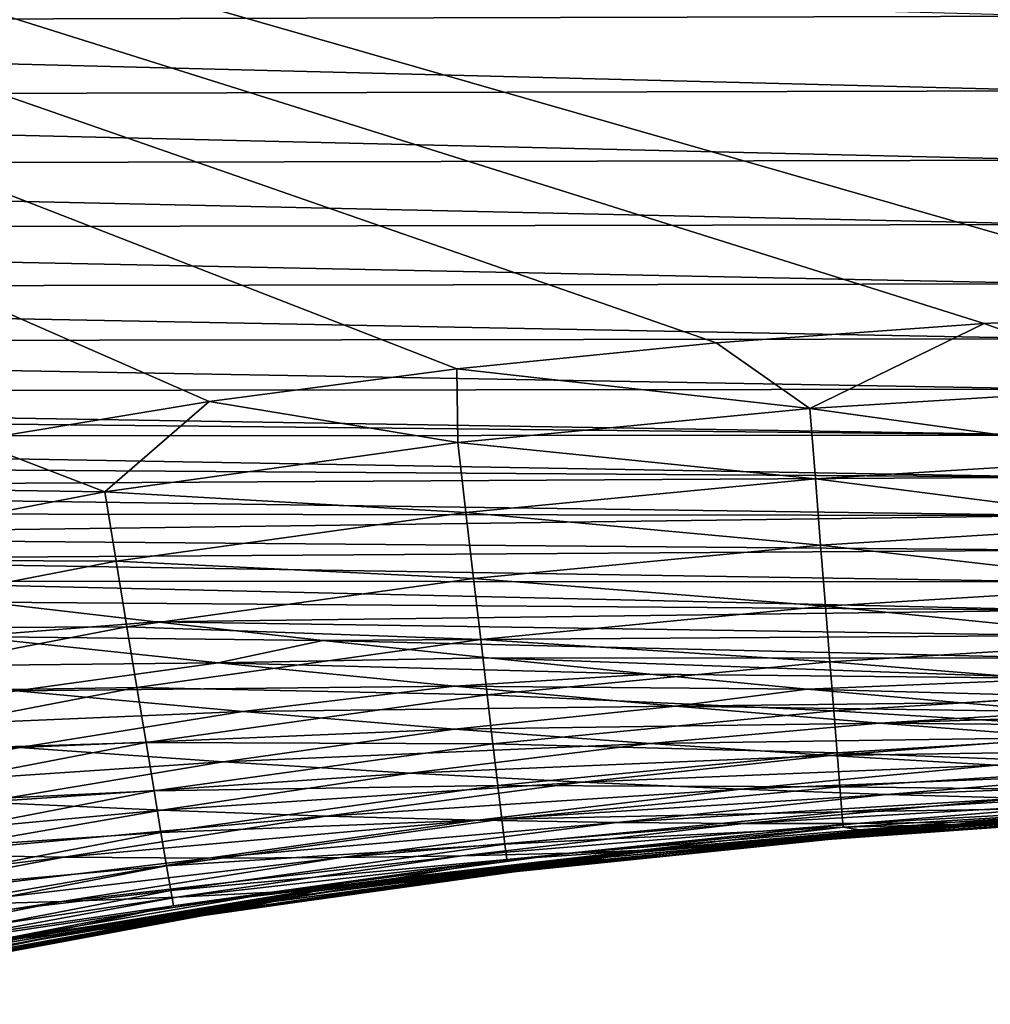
# Model space of a CAD drawing. Header units: metres. Extents: x -104 to 104, y -68 to 90.
# Tile 678 of 744: x 29.92 to 31.87, y 36.27 to 38.25. Entities that reach past the tile are written whole.
import ezdxf

# ---------------------------------------------------------------- set-up
doc = ezdxf.new("R2010")
doc.units = ezdxf.units.M
doc.layers.add('solid_FIT-BATH-153_SW0002', color=7, linetype='CONTINUOUS')

msp = doc.modelspace()

# ---------------------------------------------------------------- linework, layer by layer
at = {"layer": 'solid_FIT-BATH-153_SW0002'}
for points in [[(25.102907, 39.760273, 16.189856), (32.417774, 37.664249, 16.194971), (32.583248, 39.760757, 16.200817)], [(25.102907, 39.760273, 16.189856), (29.8272, 37.401554, 16.189713), (30.302645, 37.480152, 16.190716)], [(25.102907, 39.760273, 16.189856), (30.302645, 37.480152, 16.190716), (30.799433, 37.545444, 16.191738)], [(25.102907, 39.760273, 16.189856), (30.799433, 37.545444, 16.191738), (31.319601, 37.597607, 16.192787)], [(25.102907, 39.760273, 16.189856), (31.319601, 37.597607, 16.192787), (31.857697, 37.6366, 16.193859)], [(25.102907, 39.760273, 16.189856), (31.857697, 37.6366, 16.193859), (32.417774, 37.664249, 16.194971)], [(26.685522, 38.238613, -19.498098), (26.685522, 38.398342, -19.800793), (32.023693, 38.252937, -19.312311)], [(26.685522, 38.238613, -19.498098), (32.023693, 38.252937, -19.312311), (32.023693, 38.102978, -18.981579)], [(26.685522, 38.090164, -19.168825), (26.685522, 38.238613, -19.498098), (32.023693, 38.102978, -18.981579)], [(26.685522, 38.090164, -19.168825), (32.023693, 38.102978, -18.981579), (32.023693, 37.963802, -18.62361)], [(26.685522, 37.952465, -18.811647), (26.685522, 38.090164, -19.168825), (32.023693, 37.963802, -18.62361)], [(26.685522, 37.952465, -18.811647), (32.023693, 37.963802, -18.62361), (32.023693, 37.834904, -18.237144)], [(26.685522, 37.824986, -18.425236), (26.685522, 37.952465, -18.811647), (32.023693, 37.834904, -18.237144)], [(26.685522, 37.824986, -18.425236), (32.023693, 37.834904, -18.237144), (32.023693, 37.715797, -17.820894)], [(26.685522, 37.707218, -18.008219), (26.685522, 37.824986, -18.425236), (32.023693, 37.715797, -17.820894)], [(26.685522, 37.707218, -18.008219), (32.023693, 37.715797, -17.820894), (32.023693, 37.606033, -17.373497)], [(26.685522, 37.598713, -17.559139), (26.685522, 37.707218, -18.008219), (32.023693, 37.606033, -17.373497)], [(32.209576, 37.509315, 16.183748), (32.417774, 37.664249, 16.194971), (31.857697, 37.6366, 16.193859)], [(31.507908, 37.465916, 16.182346), (31.857697, 37.6366, 16.193859), (31.319601, 37.597607, 16.192787)], [(31.507908, 37.465916, 16.182346), (32.209576, 37.509315, 16.183748), (31.857697, 37.6366, 16.193859)], [(26.685522, 37.598713, -17.559139), (32.023693, 37.606033, -17.373497), (32.023693, 37.505165, -16.893579)], [(26.685522, 37.598713, -17.559139), (32.023693, 37.505165, -16.893579), (26.685919, 37.499222, -17.077595)], [(31.507908, 37.465916, 16.182346), (31.319601, 37.597607, 16.192787), (30.799433, 37.545444, 16.191738)], [(30.801594, 37.398071, 16.180916), (30.799433, 37.545444, 16.191738), (30.302645, 37.480152, 16.190716)], [(30.801594, 37.398071, 16.180916), (31.507908, 37.465916, 16.182346), (30.799433, 37.545444, 16.191738)], [(32.023693, 37.412746, -16.379768), (26.685919, 37.499222, -17.077595), (32.023693, 37.505165, -16.893579)], [(32.023693, 37.412746, -16.379768), (26.927549, 37.465183, -16.885277), (26.685919, 37.499222, -17.077595)], [(32.216465, 37.368073, 16.152195), (32.209576, 37.509315, 16.183748), (31.507908, 37.465916, 16.182346)], [(30.093391, 37.299335, 16.179441), (30.302645, 37.480152, 16.190716), (29.8272, 37.401554, 16.189713)], [(30.093391, 37.299335, 16.179441), (30.801594, 37.398071, 16.180916), (30.302645, 37.480152, 16.190716)], [(32.023693, 37.412746, -16.379768), (27.320002, 37.410187, -16.550983), (26.927549, 37.465183, -16.885277)], [(31.518913, 37.324932, 16.150793), (31.507908, 37.465916, 16.182346), (30.801594, 37.398071, 16.180916)], [(31.518913, 37.324932, 16.150793), (32.216465, 37.368073, 16.152195), (31.507908, 37.465916, 16.182346)], [(32.023693, 37.328331, -15.830696), (27.320002, 37.410187, -16.550983), (32.023693, 37.412746, -16.379768)], [(32.023693, 37.328331, -15.830696), (27.702845, 37.35696, -16.195852), (27.320002, 37.410187, -16.550983)], [(30.093391, 37.299335, 16.179441), (29.8272, 37.401554, 16.189713), (29.372301, 37.309658, 16.188725)], [(30.817886, 37.257614, 16.149361), (30.801594, 37.398071, 16.180916), (30.093391, 37.299335, 16.179441)], [(30.817886, 37.257614, 16.149361), (31.518913, 37.324932, 16.150793), (30.801594, 37.398071, 16.180916)], [(32.023693, 37.328331, -15.830696), (28.078186, 37.305584, -15.818457), (27.702845, 37.35696, -16.195852)], [(32.222988, 37.235157, 16.101448), (32.216465, 37.368073, 16.152195), (31.518913, 37.324932, 16.150793)], [(32.023693, 37.251476, -15.244988), (28.078186, 37.305584, -15.818457), (32.023693, 37.328331, -15.830696)], [(31.529312, 37.192261, 16.10004), (31.518913, 37.324932, 16.150793), (30.817886, 37.257614, 16.149361)], [(31.529312, 37.192261, 16.10004), (32.222988, 37.235157, 16.101448), (31.518913, 37.324932, 16.150793)], [(32.023693, 37.251476, -15.244988), (28.445932, 37.256245, -15.418365), (28.078186, 37.305584, -15.818457)], [(29.387058, 37.163338, 16.177904), (30.093391, 37.299335, 16.179441), (29.372301, 37.309658, 16.188725)], [(30.11627, 37.159786, 16.147882), (30.093391, 37.299335, 16.179441), (29.387058, 37.163338, 16.177904)], [(30.11627, 37.159786, 16.147882), (30.817886, 37.257614, 16.149361), (30.093391, 37.299335, 16.179441)], [(32.023693, 37.251476, -15.244988), (28.806047, 37.20892, -14.993556), (28.445932, 37.256245, -15.418365)], [(30.833261, 37.125439, 16.0986), (30.817886, 37.257614, 16.149361), (30.11627, 37.159786, 16.147882)], [(30.833261, 37.125439, 16.0986), (31.529312, 37.192261, 16.10004), (30.817886, 37.257614, 16.149361)], [(32.023693, 37.18174, -14.621273), (28.806047, 37.20892, -14.993556), (32.023693, 37.251476, -15.244988)], [(32.229069, 37.112114, 16.033064), (32.222988, 37.235157, 16.101448), (31.529312, 37.192261, 16.10004)], [(32.023693, 37.18174, -14.621273), (29.16073, 37.163406, -14.539763), (28.806047, 37.20892, -14.993556)], [(32.023693, 37.118668, -13.95818), (29.16073, 37.163406, -14.539763), (32.023693, 37.18174, -14.621273)], [(31.53898, 37.069447, 16.031649), (31.529312, 37.192261, 16.10004), (30.833261, 37.125439, 16.0986)], [(31.53898, 37.069447, 16.031649), (32.229069, 37.112114, 16.033064), (31.529312, 37.192261, 16.10004)], [(32.023693, 37.118668, -13.95818), (29.510887, 37.119671, -14.053617), (29.16073, 37.163406, -14.539763)], [(29.417908, 37.025246, 16.146341), (30.11627, 37.159786, 16.147882), (29.387058, 37.163338, 16.177904)], [(30.137842, 37.028473, 16.097115), (30.11627, 37.159786, 16.147882), (29.417908, 37.025246, 16.146341)], [(30.137842, 37.028473, 16.097115), (30.833261, 37.125439, 16.0986), (30.11627, 37.159786, 16.147882)], [(32.023693, 37.061821, -13.254336), (29.855719, 37.077946, -13.534333), (29.510887, 37.119671, -14.053617)], [(32.023693, 37.061821, -13.254336), (29.510887, 37.119671, -14.053617), (32.023693, 37.118668, -13.95818)], [(30.847536, 37.00309, 16.030199), (30.833261, 37.125439, 16.0986), (30.137842, 37.028473, 16.097115)], [(30.847536, 37.00309, 16.030199), (31.53898, 37.069447, 16.031649), (30.833261, 37.125439, 16.0986)], [(32.234631, 37.000504, 15.948603), (32.229069, 37.112114, 16.033064), (31.53898, 37.069447, 16.031649)], [(29.855719, 37.077946, -13.534333), (30.195494, 37.038372, -12.980608), (29.821182, 37.00898, -12.804822)], [(32.023693, 37.061821, -13.254336), (30.195494, 37.038372, -12.980608), (29.855719, 37.077946, -13.534333)], [(32.023693, 37.010788, -12.508365), (30.195494, 37.038372, -12.980608), (32.023693, 37.061821, -13.254336)], [(31.547796, 36.958046, 15.947177), (31.53898, 37.069447, 16.031649), (30.847536, 37.00309, 16.030199)], [(31.547796, 36.958046, 15.947177), (32.234631, 37.000504, 15.948603), (31.53898, 37.069447, 16.031649)], [(29.446983, 36.895306, 16.095562), (30.137842, 37.028473, 16.097115), (29.417908, 37.025246, 16.146341)], [(30.157856, 36.906925, 16.028698), (30.137842, 37.028473, 16.097115), (29.446983, 36.895306, 16.095562)], [(30.195494, 37.038372, -12.980608), (30.531027, 37.001015, -12.390066), (29.821182, 37.00898, -12.804822)], [(30.157856, 36.906925, 16.028698), (30.847536, 37.00309, 16.030199), (30.137842, 37.028473, 16.097115)], [(32.023693, 37.010788, -12.508365), (30.531027, 37.001015, -12.390066), (30.195494, 37.038372, -12.980608)], [(29.436197, 36.94685, -12.586058), (29.821182, 37.00898, -12.804822), (30.320707, 36.956059, -11.878373)], [(30.531027, 37.001015, -12.390066), (30.320707, 36.956059, -11.878373), (29.821182, 37.00898, -12.804822)], [(30.860531, 36.892113, 15.945713), (30.847536, 37.00309, 16.030199), (30.157856, 36.906925, 16.028698)], [(30.531027, 37.001015, -12.390066), (30.862055, 36.965942, -11.760345), (30.320707, 36.956059, -11.878373)], [(32.023693, 36.965206, -11.718874), (30.531027, 37.001015, -12.390066), (32.023693, 37.010788, -12.508365)], [(32.023693, 36.965206, -11.718874), (30.862055, 36.965942, -11.760345), (30.531027, 37.001015, -12.390066)], [(30.860531, 36.892113, 15.945713), (31.547796, 36.958046, 15.947177), (30.847536, 37.00309, 16.030199)], [(32.239594, 36.901871, 15.849626), (32.234631, 37.000504, 15.948603), (31.547796, 36.958046, 15.947177)], [(30.862055, 36.965942, -11.760345), (31.186005, 36.933353, -11.092188), (30.320707, 36.956059, -11.878373)], [(32.023693, 36.924725, -10.884477), (31.186005, 36.933353, -11.092188), (30.862055, 36.965942, -11.760345)], [(32.023693, 36.924725, -10.884477), (30.862055, 36.965942, -11.760345), (32.023693, 36.965206, -11.718874)], [(29.91552, 36.899799, -11.667158), (29.436197, 36.94685, -12.586058), (30.320707, 36.956059, -11.878373)], [(29.91552, 36.899799, -11.667158), (30.320707, 36.956059, -11.878373), (30.794544, 36.909355, -10.887589)], [(31.186005, 36.933353, -11.092188), (30.794544, 36.909355, -10.887589), (30.320707, 36.956059, -11.878373)], [(31.555634, 36.859604, 15.848186), (31.547796, 36.958046, 15.947177), (30.860531, 36.892113, 15.945713)], [(31.555634, 36.859604, 15.848186), (32.239594, 36.901871, 15.849626), (31.547796, 36.958046, 15.947177)], [(31.186005, 36.933353, -11.092188), (31.502182, 36.903286, -10.384292), (30.794544, 36.909355, -10.887589)], [(32.023693, 36.924725, -10.884477), (31.502182, 36.903286, -10.384292), (31.186005, 36.933353, -11.092188)], [(32.023693, 36.888981, -10.003782), (31.502182, 36.903286, -10.384292), (32.023693, 36.924725, -10.884477)], [(29.473944, 36.775036, 16.027128), (30.157856, 36.906925, 16.028698), (29.446983, 36.895306, 16.095562)], [(30.176056, 36.79668, 15.944194), (30.157856, 36.906925, 16.028698), (29.473944, 36.775036, 16.027128)], [(30.370079, 36.858612, -10.684321), (29.91552, 36.899799, -11.667158), (30.794544, 36.909355, -10.887589)], [(30.176056, 36.79668, 15.944194), (30.860531, 36.892113, 15.945713), (30.157856, 36.906925, 16.028698)], [(30.370079, 36.858612, -10.684321), (30.794544, 36.909355, -10.887589), (31.237938, 36.869041, -9.841188)], [(31.502182, 36.903286, -10.384292), (31.237938, 36.869041, -9.841188), (30.794544, 36.909355, -10.887589)], [(31.502182, 36.903286, -10.384292), (31.811861, 36.875656, -9.632895), (31.237938, 36.869041, -9.841188)], [(32.023693, 36.888981, -10.003782), (31.811861, 36.875656, -9.632895), (31.502182, 36.903286, -10.384292)], [(32.243881, 36.817772, 15.73769), (32.239594, 36.901871, 15.849626), (31.555634, 36.859604, 15.848186)], [(29.486883, 36.821239, -11.448291), (29.91552, 36.899799, -11.667158), (30.370079, 36.858612, -10.684321)], [(30.872061, 36.794052, 15.846705), (30.860531, 36.892113, 15.945713), (30.176056, 36.79668, 15.944194)], [(30.872061, 36.794052, 15.846705), (31.555634, 36.859604, 15.848186), (30.860531, 36.892113, 15.945713)], [(32.023693, 36.888981, -10.003782), (32.025143, 36.857628, -9.075686), (31.811861, 36.875656, -9.632895)], [(30.795069, 36.823471, -9.646255), (30.370079, 36.858612, -10.684321), (31.237938, 36.869041, -9.841188)], [(30.795069, 36.823471, -9.646255), (31.237938, 36.869041, -9.841188), (31.647707, 36.835072, -8.744442)], [(31.811861, 36.875656, -9.632895), (32.025143, 36.857628, -9.075686), (31.237938, 36.869041, -9.841188)], [(32.025143, 36.857628, -9.075686), (31.647707, 36.835072, -8.744442), (31.237938, 36.869041, -9.841188)], [(29.923056, 36.786636, -10.473032), (29.486883, 36.821239, -11.448291), (30.370079, 36.858612, -10.684321)], [(29.923056, 36.786636, -10.473032), (30.370079, 36.858612, -10.684321), (30.795069, 36.823471, -9.646255)], [(31.56237, 36.775669, 15.736236), (31.555634, 36.859604, 15.848186), (30.872061, 36.794052, 15.846705)], [(31.56237, 36.775669, 15.736236), (32.243881, 36.817772, 15.73769), (31.555634, 36.859604, 15.848186)], [(32.025143, 36.857628, -9.075686), (32.110336, 36.850643, -8.842603), (31.647707, 36.835072, -8.744442)], [(32.110336, 36.850643, -8.842603), (32.394516, 36.828224, -8.015312), (31.647707, 36.835072, -8.744442)], [(30.330496, 36.757824, -9.442979), (29.923056, 36.786636, -10.473032), (30.795069, 36.823471, -9.646255)], [(30.330496, 36.757824, -9.442979), (30.795069, 36.823471, -9.646255), (31.187235, 36.794353, -8.558246)], [(31.187235, 36.794353, -8.558246), (30.795069, 36.823471, -9.646255), (31.647707, 36.835072, -8.744442)], [(31.187235, 36.794353, -8.558246), (31.647707, 36.835072, -8.744442), (32.025806, 36.806702, -7.591387)], [(32.394516, 36.828224, -8.015312), (32.025806, 36.806702, -7.591387), (31.647707, 36.835072, -8.744442)], [(29.038242, 36.726742, -11.22739), (29.486883, 36.821239, -11.448291), (29.923056, 36.786636, -10.473032)], [(31.548485, 36.770538, -7.414373), (31.187235, 36.794353, -8.558246), (32.025806, 36.806702, -7.591387)], [(31.548485, 36.770538, -7.414373), (32.025806, 36.806702, -7.591387), (32.375248, 36.783043, -6.37377)], [(32.247414, 36.74976, 15.614355), (32.243881, 36.817772, 15.73769), (31.56237, 36.775669, 15.736236)], [(29.456978, 36.699039, -10.258976), (29.038242, 36.726742, -11.22739), (29.923056, 36.786636, -10.473032)], [(29.456978, 36.699039, -10.258976), (29.923056, 36.786636, -10.473032), (30.330496, 36.757824, -9.442979)], [(29.498446, 36.665958, 15.942602), (30.176056, 36.79668, 15.944194), (29.473944, 36.775036, 16.027128)], [(30.192186, 36.699272, 15.845164), (30.176056, 36.79668, 15.944194), (29.498446, 36.665958, 15.942602)], [(30.192186, 36.699272, 15.845164), (30.872061, 36.794052, 15.846705), (30.176056, 36.79668, 15.944194)], [(30.881948, 36.710449, 15.734736), (30.872061, 36.794052, 15.846705), (30.192186, 36.699272, 15.845164)], [(30.705904, 36.734772, -8.363404), (30.330496, 36.757824, -9.442979), (31.187235, 36.794353, -8.558246)], [(30.705904, 36.734772, -8.363404), (31.187235, 36.794353, -8.558246), (31.548485, 36.770538, -7.414373)], [(30.881948, 36.710449, 15.734736), (31.56237, 36.775669, 15.736236), (30.872061, 36.794052, 15.846705)], [(31.881805, 36.75116, -6.206415), (31.548485, 36.770538, -7.414373), (32.375248, 36.783043, -6.37377)], [(31.051134, 36.716766, -7.228467), (30.705904, 36.734772, -8.363404), (31.548485, 36.770538, -7.414373)], [(31.567884, 36.707798, 15.612885), (31.56237, 36.775669, 15.736236), (30.881948, 36.710449, 15.734736)], [(31.051134, 36.716766, -7.228467), (31.548485, 36.770538, -7.414373), (31.881805, 36.75116, -6.206415)], [(31.567884, 36.707798, 15.612885), (32.247414, 36.74976, 15.614355), (31.56237, 36.775669, 15.736236)], [(29.847786, 36.676952, -9.236247), (29.456978, 36.699039, -10.258976), (30.330496, 36.757824, -9.442979)], [(29.847786, 36.676952, -9.236247), (30.330496, 36.757824, -9.442979), (30.705904, 36.734772, -8.363404)], [(31.369137, 36.70293, -6.030039), (31.051134, 36.716766, -7.228467), (31.881805, 36.75116, -6.206415)], [(31.369137, 36.70293, -6.030039), (31.881805, 36.75116, -6.206415), (32.189671, 36.735394, -4.927001)], [(32.250111, 36.699387, 15.481182), (32.247414, 36.74976, 15.614355), (31.567884, 36.707798, 15.612885)], [(30.20734, 36.660419, -8.164431), (29.847786, 36.676952, -9.236247), (30.705904, 36.734772, -8.363404)], [(30.20734, 36.660419, -8.164431), (30.705904, 36.734772, -8.363404), (31.051134, 36.716766, -7.228467)], [(31.66239, 36.692432, -4.7608), (31.369137, 36.70293, -6.030039), (32.189671, 36.735394, -4.927001)], [(31.66239, 36.692432, -4.7608), (32.189671, 36.735394, -4.927001), (32.470894, 36.72282, -3.574612)], [(31.929777, 36.684834, -3.41924), (31.66239, 36.692432, -4.7608), (32.470894, 36.72282, -3.574612)], [(30.205996, 36.616238, 15.733171), (30.881948, 36.710449, 15.734736), (30.192186, 36.699272, 15.845164)], [(30.890009, 36.642853, 15.611365), (30.881948, 36.710449, 15.734736), (30.205996, 36.616238, 15.733171)], [(30.537432, 36.648716, -7.037808), (30.20734, 36.660419, -8.164431), (31.051134, 36.716766, -7.228467)], [(30.537432, 36.648716, -7.037808), (31.051134, 36.716766, -7.228467), (31.369137, 36.70293, -6.030039)], [(30.890009, 36.642853, 15.611365), (31.567884, 36.707798, 15.612885), (30.881948, 36.710449, 15.734736)], [(31.572052, 36.657536, 15.479695), (31.567884, 36.707798, 15.612885), (30.890009, 36.642853, 15.611365)], [(31.572052, 36.657536, 15.479695), (32.250111, 36.699387, 15.481182), (31.567884, 36.707798, 15.612885)], [(29.520145, 36.569588, 15.843545), (30.192186, 36.699272, 15.845164), (29.498446, 36.665958, 15.942602)], [(30.205996, 36.616238, 15.733171), (30.192186, 36.699272, 15.845164), (29.520145, 36.569588, 15.843545)], [(30.840965, 36.640949, -5.848404), (30.537432, 36.648716, -7.037808), (31.369137, 36.70293, -6.030039)], [(30.840965, 36.640949, -5.848404), (31.369137, 36.70293, -6.030039), (31.66239, 36.692432, -4.7608)], [(31.120407, 36.63625, -4.589012), (30.840965, 36.640949, -5.848404), (31.66239, 36.692432, -4.7608)], [(31.120407, 36.63625, -4.589012), (31.66239, 36.692432, -4.7608), (31.929777, 36.684834, -3.41924)], [(31.37472, 36.634148, -3.258149), (31.120407, 36.63625, -4.589012), (31.929777, 36.684834, -3.41924)], [(31.37472, 36.634148, -3.258149), (31.929777, 36.684834, -3.41924), (32.168755, 36.679836, -2.006399)], [(31.572052, 36.657536, 15.479695), (32.2519, 36.668201, 15.339728), (32.250111, 36.699387, 15.481182)], [(29.350622, 36.58149, -9.028833), (29.847786, 36.676952, -9.236247), (30.20734, 36.660419, -8.164431)], [(31.601469, 36.634315, -1.85693), (31.37472, 36.634148, -3.258149), (32.168755, 36.679836, -2.006399)], [(31.572052, 36.657536, 15.479695), (31.574747, 36.626431, 15.338225), (32.2519, 36.668201, 15.339728)], [(32.2519, 36.668201, 15.339728), (31.574747, 36.626431, 15.338225), (31.793728, 36.63168, 15.193251)], [(31.601469, 36.634315, -1.85693), (32.168755, 36.679836, -2.006399), (32.376911, 36.677135, -0.523948)], [(31.798346, 36.636406, -0.387093), (31.601469, 36.634315, -1.85693), (32.376911, 36.677135, -0.523948)], [(31.765982, 36.627232, 9.496717), (32.393188, 36.662407, 9.44101), (32.42157, 36.664841, 11.287152)], [(31.791491, 36.63084, 11.326151), (31.765982, 36.627232, 9.496717), (32.42157, 36.664841, 11.287152)], [(31.791491, 36.63084, 11.326151), (32.42157, 36.664841, 11.287152), (32.434692, 36.665974, 13.207034)], [(31.802839, 36.632481, 13.227126), (31.791491, 36.63084, 11.326151), (32.434692, 36.665974, 13.207034)], [(32.2519, 36.668201, 15.339728), (31.793728, 36.63168, 15.193251), (32.424702, 36.665424, 15.194653)], [(31.793728, 36.63168, 15.193251), (31.802839, 36.632481, 13.227126), (32.424702, 36.665424, 15.194653)], [(31.798346, 36.636406, -0.387093), (32.376911, 36.677135, -0.523948), (32.553593, 36.676311, 1.018975)], [(31.964756, 36.639973, 1.142305), (31.798346, 36.636406, -0.387093), (32.553593, 36.676311, 1.018975)], [(31.802839, 36.632481, 13.227126), (32.434692, 36.665974, 13.207034), (32.424702, 36.665424, 15.194653)], [(29.695269, 36.571499, -7.963921), (29.350622, 36.58149, -9.028833), (30.20734, 36.660419, -8.164431)], [(29.695269, 36.571499, -7.963921), (30.20734, 36.660419, -8.164431), (30.537432, 36.648716, -7.037808)], [(30.011147, 36.566166, -6.844814), (29.695269, 36.571499, -7.963921), (30.537432, 36.648716, -7.037808)], [(30.011147, 36.566166, -6.844814), (30.537432, 36.648716, -7.037808), (30.840965, 36.640949, -5.848404)], [(30.896061, 36.592804, 15.478154), (31.572052, 36.657536, 15.479695), (30.890009, 36.642853, 15.611365)], [(30.896061, 36.592804, 15.478154), (31.574747, 36.626431, 15.338225), (31.572052, 36.657536, 15.479695)], [(31.368143, 36.589912, 1.269521), (31.964756, 36.639973, 1.142305), (32.101395, 36.644485, 2.718075)], [(31.496363, 36.598484, 2.831045), (31.368143, 36.589912, 1.269521), (32.101395, 36.644485, 2.718075)], [(31.496363, 36.598484, 2.831045), (32.101395, 36.644485, 2.718075), (32.209152, 36.649437, 4.3283)], [(31.596855, 36.606991, 4.427068), (31.496363, 36.598484, 2.831045), (32.209152, 36.649437, 4.3283)], [(31.596855, 36.606991, 4.427068), (32.209152, 36.649437, 4.3283), (32.290619, 36.654354, 5.974238)], [(31.672239, 36.614925, 6.059028), (31.596855, 36.606991, 4.427068), (32.290619, 36.654354, 5.974238)], [(31.672239, 36.614925, 6.059028), (32.290619, 36.654354, 5.974238), (32.350437, 36.65881, 7.672935)], [(31.727112, 36.621819, 7.743605), (31.672239, 36.614925, 6.059028), (32.350437, 36.65881, 7.672935)], [(31.727112, 36.621819, 7.743605), (32.350437, 36.65881, 7.672935), (32.393188, 36.662407, 9.44101)], [(31.765982, 36.627232, 9.496717), (31.727112, 36.621819, 7.743605), (32.393188, 36.662407, 9.44101)], [(30.301092, 36.564564, -5.663742), (30.011147, 36.566166, -6.844814), (30.840965, 36.640949, -5.848404)], [(30.21723, 36.549103, 15.609775), (30.890009, 36.642853, 15.611365), (30.205996, 36.616238, 15.733171)], [(30.896061, 36.592804, 15.478154), (30.890009, 36.642853, 15.611365), (30.21723, 36.549103, 15.609775)], [(30.301092, 36.564564, -5.663742), (30.840965, 36.640949, -5.848404), (31.120407, 36.63625, -4.589012)], [(30.567558, 36.565796, -4.413676), (30.301092, 36.564564, -5.663742), (31.120407, 36.63625, -4.589012)], [(30.567558, 36.565796, -4.413676), (31.120407, 36.63625, -4.589012), (31.37472, 36.634148, -3.258149)], [(30.809589, 36.569336, -3.093179), (30.567558, 36.565796, -4.413676), (31.37472, 36.634148, -3.258149)], [(30.809589, 36.569336, -3.093179), (31.37472, 36.634148, -3.258149), (31.601469, 36.634315, -1.85693)], [(31.024878, 36.574806, -1.703428), (30.809589, 36.569336, -3.093179), (31.601469, 36.634315, -1.85693)], [(30.896061, 36.592804, 15.478154), (30.899923, 36.561844, 15.336663), (31.574747, 36.626431, 15.338225)], [(31.574747, 36.626431, 15.338225), (30.899923, 36.561844, 15.336663), (31.158739, 36.579239, 15.191787)], [(31.024878, 36.574806, -1.703428), (31.601469, 36.634315, -1.85693), (31.798346, 36.636406, -0.387093)], [(31.211233, 36.581833, -0.246219), (31.024878, 36.574806, -1.703428), (31.798346, 36.636406, -0.387093)], [(31.102341, 36.566772, 7.816785), (31.727112, 36.621819, 7.743605), (31.765982, 36.627232, 9.496717)], [(31.138002, 36.573978, 9.554518), (31.102341, 36.566772, 7.816785), (31.765982, 36.627232, 9.496717)], [(31.138002, 36.573978, 9.554518), (31.765982, 36.627232, 9.496717), (31.791491, 36.63084, 11.326151)], [(31.16128, 36.578724, 11.36667), (31.138002, 36.573978, 9.554518), (31.791491, 36.63084, 11.326151)], [(31.574747, 36.626431, 15.338225), (31.158739, 36.579239, 15.191787), (31.619406, 36.619343, 15.192855)], [(31.16128, 36.578724, 11.36667), (31.791491, 36.63084, 11.326151), (31.802839, 36.632481, 13.227126)], [(31.171473, 36.580822, 13.248017), (31.16128, 36.578724, 11.36667), (31.802839, 36.632481, 13.227126)], [(31.171473, 36.580822, 13.248017), (31.802839, 36.632481, 13.227126), (31.793728, 36.63168, 15.193251)], [(31.619406, 36.619343, 15.192855), (31.171473, 36.580822, 13.248017), (31.793728, 36.63168, 15.193251)], [(31.211233, 36.581833, -0.246219), (31.798346, 36.636406, -0.387093), (31.964756, 36.639973, 1.142305)], [(31.368143, 36.589912, 1.269521), (31.211233, 36.581833, -0.246219), (31.964756, 36.639973, 1.142305)], [(31.574747, 36.626431, 15.338225), (31.619406, 36.619343, 15.192855), (31.793728, 36.63168, 15.193251)], [(29.538704, 36.487442, 15.731522), (30.205996, 36.616238, 15.733171), (29.520145, 36.569588, 15.843545)], [(30.21723, 36.549103, 15.609775), (30.205996, 36.616238, 15.733171), (29.538704, 36.487442, 15.731522)], [(30.887686, 36.534428, 2.947117), (31.496363, 36.598484, 2.831045), (31.596855, 36.606991, 4.427068)], [(30.981667, 36.546501, 4.528795), (30.887686, 36.534428, 2.947117), (31.596855, 36.606991, 4.427068)], [(30.981667, 36.546501, 4.528795), (31.596855, 36.606991, 4.427068), (31.672239, 36.614925, 6.059028)], [(31.051704, 36.557457, 6.146601), (30.981667, 36.546501, 4.528795), (31.672239, 36.614925, 6.059028)], [(31.051704, 36.557457, 6.146601), (31.672239, 36.614925, 6.059028), (31.727112, 36.621819, 7.743605)], [(31.102341, 36.566772, 7.816785), (31.051704, 36.557457, 6.146601), (31.727112, 36.621819, 7.743605)], [(31.619406, 36.619343, 15.192855), (31.158739, 36.579239, 15.191787), (31.171473, 36.580822, 13.248017)], [(30.225632, 36.499413, 15.476536), (30.896061, 36.592804, 15.478154), (30.21723, 36.549103, 15.609775)], [(30.225632, 36.499413, 15.476536), (30.899923, 36.561844, 15.336663), (30.896061, 36.592804, 15.478154)], [(30.618979, 36.509182, -0.102075), (31.211233, 36.581833, -0.246219), (31.368143, 36.589912, 1.269521)], [(30.767138, 36.521793, 1.399952), (30.618979, 36.509182, -0.102075), (31.368143, 36.589912, 1.269521)], [(30.767138, 36.521793, 1.399952), (31.368143, 36.589912, 1.269521), (31.496363, 36.598484, 2.831045)], [(30.887686, 36.534428, 2.947117), (30.767138, 36.521793, 1.399952), (31.496363, 36.598484, 2.831045)], [(29.173073, 36.464729, -7.762878), (29.695269, 36.571499, -7.963921), (30.011147, 36.566166, -6.844814)], [(29.475672, 36.465645, -6.650469), (29.173073, 36.464729, -7.762878), (30.011147, 36.566166, -6.844814)], [(29.475672, 36.465645, -6.650469), (30.011147, 36.566166, -6.844814), (30.301092, 36.564564, -5.663742)], [(29.752928, 36.470146, -5.477015), (30.301092, 36.564564, -5.663742), (30.567558, 36.565796, -4.413676)], [(30.007259, 36.477268, -4.235717), (29.752928, 36.470146, -5.477015), (30.567558, 36.565796, -4.413676)], [(30.007259, 36.477268, -4.235717), (30.567558, 36.565796, -4.413676), (30.809589, 36.569336, -3.093179)], [(30.237803, 36.486431, -2.925205), (30.007259, 36.477268, -4.235717), (30.809589, 36.569336, -3.093179)], [(30.237803, 36.486431, -2.925205), (30.809589, 36.569336, -3.093179), (31.024878, 36.574806, -1.703428)], [(30.442392, 36.497211, -1.546711), (30.237803, 36.486431, -2.925205), (31.024878, 36.574806, -1.703428)], [(30.432175, 36.477291, 6.236488), (31.051704, 36.557457, 6.146601), (31.102341, 36.566772, 7.816785)], [(30.47924, 36.488972, 7.892081), (30.432175, 36.477291, 6.236488), (31.102341, 36.566772, 7.816785)], [(30.442392, 36.497211, -1.546711), (31.024878, 36.574806, -1.703428), (31.211233, 36.581833, -0.246219)], [(30.618979, 36.509182, -0.102075), (30.442392, 36.497211, -1.546711), (31.211233, 36.581833, -0.246219)], [(30.47924, 36.488972, 7.892081), (31.102341, 36.566772, 7.816785), (31.138002, 36.573978, 9.554518)], [(30.512316, 36.497913, 9.6141), (30.47924, 36.488972, 7.892081), (31.138002, 36.573978, 9.554518)], [(30.512316, 36.497913, 9.6141), (31.138002, 36.573978, 9.554518), (31.16128, 36.578724, 11.36667)], [(30.533945, 36.503746, 11.408483), (30.512316, 36.497913, 9.6141), (31.16128, 36.578724, 11.36667)], [(30.533945, 36.503746, 11.408483), (31.16128, 36.578724, 11.36667), (31.171473, 36.580822, 13.248017)], [(30.543539, 36.506268, 13.269582), (30.533945, 36.503746, 11.408483), (31.171473, 36.580822, 13.248017)], [(30.543539, 36.506268, 13.269582), (31.171473, 36.580822, 13.248017), (31.158739, 36.579239, 15.191787)], [(30.674185, 36.523495, 15.190618), (30.543539, 36.506268, 13.269582), (31.158739, 36.579239, 15.191787)], [(30.899923, 36.561844, 15.336663), (30.674185, 36.523495, 15.190618), (31.158739, 36.579239, 15.191787)], [(29.752928, 36.470146, -5.477015), (29.475672, 36.465645, -6.650469), (30.301092, 36.564564, -5.663742)], [(29.55378, 36.421043, 15.608092), (30.21723, 36.549103, 15.609775), (29.538704, 36.487442, 15.731522)], [(30.225632, 36.499413, 15.476536), (30.21723, 36.549103, 15.609775), (29.55378, 36.421043, 15.608092)], [(30.225632, 36.499413, 15.476536), (30.230949, 36.468697, 15.335017), (30.899923, 36.561844, 15.336663)], [(30.899923, 36.561844, 15.336663), (30.230949, 36.468697, 15.335017), (30.674185, 36.523495, 15.190618)], [(30.278605, 36.447845, 3.065665), (30.887686, 36.534428, 2.947117), (30.981667, 36.546501, 4.528795)], [(30.366785, 36.463394, 4.632938), (30.278605, 36.447845, 3.065665), (30.981667, 36.546501, 4.528795)], [(30.366785, 36.463394, 4.632938), (30.981667, 36.546501, 4.528795), (31.051704, 36.557457, 6.146601)], [(30.432175, 36.477291, 6.236488), (30.366785, 36.463394, 4.632938), (31.051704, 36.557457, 6.146601)], [(30.165001, 36.431244, 1.532891), (30.767138, 36.521793, 1.399952), (30.887686, 36.534428, 2.947117)], [(30.278605, 36.447845, 3.065665), (30.165001, 36.431244, 1.532891), (30.887686, 36.534428, 2.947117)], [(29.857304, 36.397449, -1.387655), (30.442392, 36.497211, -1.546711), (30.618979, 36.509182, -0.102075)], [(30.024862, 36.414227, 0.044545), (29.857304, 36.397449, -1.387655), (30.618979, 36.509182, -0.102075)], [(29.912571, 36.401188, 11.451365), (30.533945, 36.503746, 11.408483), (30.543539, 36.506268, 13.269582)], [(29.922062, 36.404114, 13.291692), (29.912571, 36.401188, 11.451365), (30.543539, 36.506268, 13.269582)], [(29.922062, 36.404114, 13.291692), (30.543539, 36.506268, 13.269582), (30.536337, 36.504749, 15.190275)], [(30.024862, 36.414227, 0.044545), (30.618979, 36.509182, -0.102075), (30.767138, 36.521793, 1.399952)], [(30.165001, 36.431244, 1.532891), (30.024862, 36.414227, 0.044545), (30.767138, 36.521793, 1.399952)], [(30.230949, 36.468697, 15.335017), (30.536337, 36.504749, 15.190275), (30.674185, 36.523495, 15.190618)], [(30.674185, 36.523495, 15.190618), (30.536337, 36.504749, 15.190275), (30.543539, 36.506268, 13.269582)], [(29.442801, 36.366936, -4.056139), (30.007259, 36.477268, -4.235717), (30.237803, 36.486431, -2.925205)], [(29.662653, 36.381527, -2.755174), (29.442801, 36.366936, -4.056139), (30.237803, 36.486431, -2.925205)], [(29.565027, 36.37191, 15.47482), (30.225632, 36.499413, 15.476536), (29.55378, 36.421043, 15.608092)], [(29.565027, 36.37191, 15.47482), (30.230949, 36.468697, 15.335017), (30.225632, 36.499413, 15.476536)], [(29.662653, 36.381527, -2.755174), (30.237803, 36.486431, -2.925205), (30.442392, 36.497211, -1.546711)], [(29.857304, 36.397449, -1.387655), (29.662653, 36.381527, -2.755174), (30.442392, 36.497211, -1.546711)], [(29.816874, 36.369797, 6.328229), (30.432175, 36.477291, 6.236488), (30.47924, 36.488972, 7.892081)], [(29.860992, 36.383717, 7.969104), (29.816874, 36.369797, 6.328229), (30.47924, 36.488972, 7.892081)], [(29.860992, 36.383717, 7.969104), (30.47924, 36.488972, 7.892081), (30.512316, 36.497913, 9.6141)], [(29.892057, 36.394314, 9.67515), (29.860992, 36.383717, 7.969104), (30.512316, 36.497913, 9.6141)], [(29.892057, 36.394314, 9.67515), (30.512316, 36.497913, 9.6141), (30.533945, 36.503746, 11.408483)], [(29.912571, 36.401188, 11.451365), (29.892057, 36.394314, 9.67515), (30.533945, 36.503746, 11.408483)], [(29.916269, 36.402229, 15.188663), (29.922062, 36.404114, 13.291692), (30.536337, 36.504749, 15.190275)], [(30.230949, 36.468697, 15.335017), (29.916269, 36.402229, 15.188663), (30.536337, 36.504749, 15.190275)], [(29.199757, 36.354153, -5.289271), (29.752928, 36.470146, -5.477015), (30.007259, 36.477268, -4.235717)], [(29.442801, 36.366936, -4.056139), (29.199757, 36.354153, -5.289271), (30.007259, 36.477268, -4.235717)], [(29.565027, 36.37191, 15.47482), (29.572107, 36.34156, 15.333267), (30.230949, 36.468697, 15.335017)], [(30.230949, 36.468697, 15.335017), (29.572107, 36.34156, 15.333267), (29.916269, 36.402229, 15.188663)], [(29.755472, 36.353104, 4.738966), (30.366785, 36.463394, 4.632938), (30.432175, 36.477291, 6.236488)], [(29.816874, 36.369797, 6.328229), (29.755472, 36.353104, 4.738966), (30.432175, 36.477291, 6.236488)], [(29.565044, 36.313904, 1.667647), (30.165001, 36.431244, 1.532891), (30.278605, 36.447845, 3.065665)], [(29.672407, 36.334255, 3.186084), (29.565044, 36.313904, 1.667647), (30.278605, 36.447845, 3.065665)], [(29.672407, 36.334255, 3.186084), (30.278605, 36.447845, 3.065665), (30.366785, 36.463394, 4.632938)], [(29.755472, 36.353104, 4.738966), (29.672407, 36.334255, 3.186084), (30.366785, 36.463394, 4.632938)], [(29.432209, 36.292725, 0.192871), (30.024862, 36.414227, 0.044545), (30.165001, 36.431244, 1.532891)], [(29.565044, 36.313904, 1.667647), (29.432209, 36.292725, 0.192871), (30.165001, 36.431244, 1.532891)], [(29.272945, 36.271431, -1.227104), (29.857304, 36.397449, -1.387655), (30.024862, 36.414227, 0.044545)], [(29.432209, 36.292725, 0.192871), (29.272945, 36.271431, -1.227104), (30.024862, 36.414227, 0.044545)]]:
    msp.add_3dface(points, dxfattribs=at)

doc.saveas('drawing.dxf')
